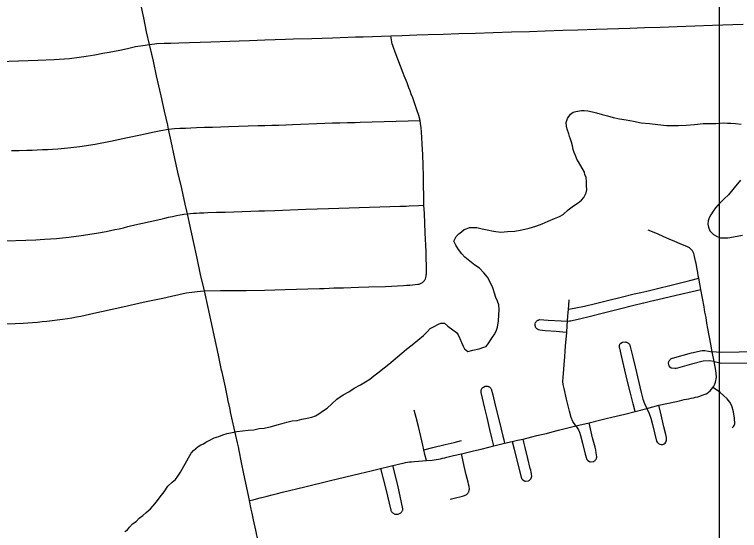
# Model space of a CAD drawing. Extents: x -59 to 82, y -3 to 49.
# Drawn here: x -14.131 to -13.6, y 31.41 to 31.788 of the extents above; entities that cross this region are included whole.
import ezdxf

# ---------------------------------------------------------------- set-up
doc = ezdxf.new("R2010")
doc.units = 0
for name, color, linetype in [('GM_X_City_Street', 7, 'Continuous'), ('GM_X_Minor_River', 7, 'Continuous'), ('GM_X_State_Route', 7, 'Continuous'), ('SH_Data', 7, 'Continuous')]:
    doc.layers.add(name, color=color, linetype=linetype)

msp = doc.modelspace()

# ---------------------------------------------------------------- linework, layer by layer
at = {"layer": 'GM_X_City_Street'}
for points in [[(-14.03228, 31.7661), (-14.02686, 31.76668), (-14.02144, 31.76695), (-14.0165, 31.76708), (-14.01069, 31.76731), (-13.98726, 31.76809), (-13.9803, 31.76833), (-13.97333, 31.76855), (-13.96637, 31.76874), (-13.95887, 31.76894), (-13.94776, 31.76932), (-13.93241, 31.76989), (-13.92668, 31.77007), (-13.91333, 31.77043), (-13.90571, 31.77067), (-13.8981, 31.77096), (-13.89247, 31.77119), (-13.88686, 31.77137), (-13.88123, 31.77152), (-13.87562, 31.77163), (-13.85534, 31.77238), (-13.84696, 31.77269), (-13.83622, 31.77308), (-13.82801, 31.77333), (-13.81683, 31.77371), (-13.80542, 31.77407), (-13.79329, 31.77443), (-13.78035, 31.77485), (-13.76678, 31.77531), (-13.7535, 31.77561), (-13.74219, 31.77606), (-13.72913, 31.77649), (-13.71819, 31.77672), (-13.70472, 31.7772), (-13.68009, 31.77805), (-13.66933, 31.77837), (-13.65774, 31.77867), (-13.64536, 31.77921), (-13.61946, 31.78016), (-13.59699, 31.78099)], [(-13.84352, 31.58954), (-13.84146, 31.58968), (-13.83555, 31.59026), (-13.83503, 31.59034), (-13.83452, 31.59045), (-13.83402, 31.5906), (-13.83354, 31.59078), (-13.83306, 31.591), (-13.8326, 31.59126), (-13.83218, 31.59155), (-13.83176, 31.59187), (-13.83137, 31.59222), (-13.83101, 31.5926), (-13.83069, 31.59301), (-13.83039, 31.59343), (-13.83012, 31.59388), (-13.82989, 31.59435), (-13.82966, 31.59525), (-13.82947, 31.59617), (-13.8293, 31.59708), (-13.82918, 31.598), (-13.82909, 31.59893), (-13.82949, 31.61438), (-13.83001, 31.62799), (-13.83028, 31.63495), (-13.83071, 31.64227), (-13.83104, 31.64817), (-13.83131, 31.66954), (-13.83158, 31.67779), (-13.83186, 31.6852), (-13.83234, 31.6932), (-13.83283, 31.70193), (-13.83302, 31.70499), (-13.83346, 31.7081), (-13.83385, 31.7102), (-13.8348, 31.71395), (-13.83626, 31.71821), (-13.83753, 31.72189), (-13.83925, 31.72685), (-13.84027, 31.72959), (-13.84119, 31.73208), (-13.84208, 31.73436), (-13.84343, 31.73794), (-13.84548, 31.74308), (-13.84627, 31.74504), (-13.85221, 31.76036), (-13.85341, 31.7638), (-13.85384, 31.76517), (-13.85422, 31.76654), (-13.85454, 31.76793), (-13.85483, 31.76932), (-13.85534, 31.77238)], [(-14.15674, 31.75306), (-14.11418, 31.75453), (-14.10217, 31.75506), (-14.09083, 31.75586), (-14.08376, 31.75666), (-14.07856, 31.75745), (-14.0722, 31.75849), (-14.06641, 31.7596), (-14.06173, 31.76035), (-14.0541, 31.76185), (-14.04844, 31.76312), (-14.04243, 31.76448), (-14.03718, 31.76533), (-14.03228, 31.7661)], [(-14.01823, 31.70404), (-14.01393, 31.7044), (-14.01006, 31.70463), (-14.00593, 31.70478), (-14.00182, 31.70497), (-13.99769, 31.7052), (-13.99185, 31.70531), (-13.98601, 31.70547), (-13.98018, 31.70568), (-13.97434, 31.70592), (-13.95258, 31.70659), (-13.94779, 31.70668), (-13.94247, 31.70682), (-13.93742, 31.70701), (-13.93236, 31.70722), (-13.92732, 31.70749), (-13.90369, 31.70827), (-13.89813, 31.7085), (-13.89257, 31.70868), (-13.887, 31.70883), (-13.88144, 31.70894), (-13.87771, 31.70907), (-13.83385, 31.7102)], [(-14.1335, 31.68824), (-14.12781, 31.68841), (-14.12212, 31.68857), (-14.11835, 31.68867), (-14.11456, 31.6888), (-14.11078, 31.68896), (-14.107, 31.68916), (-14.10323, 31.6894), (-14.09945, 31.68966), (-14.09217, 31.69026), (-14.08339, 31.69117), (-14.07199, 31.69289), (-14.06088, 31.6951), (-14.04837, 31.6978), (-14.03754, 31.70013), (-14.03013, 31.70174), (-14.02389, 31.70294), (-14.01823, 31.70404)], [(-14.14549, 31.62198), (-14.11548, 31.62294), (-14.10926, 31.62326), (-14.10481, 31.62357), (-14.10036, 31.62391), (-14.09592, 31.62429), (-14.09147, 31.6247), (-14.08226, 31.62598), (-14.07118, 31.62772), (-14.06411, 31.62904), (-14.06093, 31.62966), (-14.05774, 31.63032), (-14.05456, 31.63101), (-14.05139, 31.63174), (-14.04823, 31.63252), (-14.04508, 31.63333), (-14.02386, 31.63805), (-14.02103, 31.63876), (-14.01821, 31.63942), (-14.01537, 31.64005), (-14.01253, 31.64064), (-14.00964, 31.64119), (-14.00835, 31.64141), (-14.00705, 31.64161), (-14.00445, 31.64194), (-14.00224, 31.64217), (-14.00002, 31.64234), (-13.9978, 31.64246), (-13.99558, 31.64254), (-13.99251, 31.64271), (-13.98951, 31.6429), (-13.98311, 31.64305), (-13.9767, 31.64323), (-13.95801, 31.64393), (-13.95212, 31.64411), (-13.94781, 31.64422), (-13.94034, 31.64438), (-13.91762, 31.64524), (-13.90934, 31.64546), (-13.90106, 31.64571), (-13.86342, 31.64694), (-13.85603, 31.64719), (-13.84864, 31.64744), (-13.84637, 31.64755), (-13.84409, 31.64764), (-13.84182, 31.64773), (-13.83506, 31.64796), (-13.83104, 31.64817)], [(-13.95888, 31.4318), (-13.95627, 31.43238), (-13.95367, 31.433), (-13.95107, 31.43365), (-13.94787, 31.43451), (-13.94592, 31.43506), (-13.9422, 31.43601), (-13.93848, 31.43692), (-13.93475, 31.43778), (-13.91838, 31.44178), (-13.89941, 31.4464), (-13.87806, 31.45147), (-13.87383, 31.45257), (-13.86959, 31.45364), (-13.86277, 31.45526), (-13.85682, 31.45667), (-13.8538, 31.45743), (-13.85065, 31.45821), (-13.84857, 31.45867), (-13.84636, 31.45918), (-13.84443, 31.45956), (-13.84171, 31.46002), (-13.84014, 31.46023), (-13.83798, 31.46048), (-13.82925, 31.46107), (-13.82502, 31.46136), (-13.82349, 31.46155), (-13.82193, 31.46178), (-13.82038, 31.46205), (-13.81884, 31.46237), (-13.81731, 31.46272), (-13.81578, 31.46311), (-13.81419, 31.46356), (-13.80926, 31.4647), (-13.80357, 31.46604), (-13.79955, 31.46701), (-13.79468, 31.46819), (-13.78902, 31.46949), (-13.78339, 31.47084), (-13.77977, 31.47174), (-13.77187, 31.47372), (-13.76631, 31.47502), (-13.7624, 31.4759), (-13.75831, 31.47673), (-13.75184, 31.47847), (-13.7483, 31.47936), (-13.74475, 31.48021), (-13.74124, 31.48101), (-13.73689, 31.48216), (-13.73228, 31.48327), (-13.71973, 31.48642), (-13.70991, 31.48877), (-13.70133, 31.49087), (-13.69733, 31.49179), (-13.69334, 31.49276), (-13.68369, 31.49518), (-13.67611, 31.49702), (-13.6676, 31.49929), (-13.66308, 31.50044), (-13.65868, 31.50157), (-13.64696, 31.50413), (-13.64358, 31.50494), (-13.64018, 31.50571), (-13.63676, 31.50641), (-13.63506, 31.50673), (-13.63343, 31.50707), (-13.63181, 31.50745), (-13.6302, 31.50789), (-13.62861, 31.50837), (-13.62702, 31.50889), (-13.62546, 31.50945), (-13.62406, 31.51), (-13.62292, 31.51073), (-13.62232, 31.51118), (-13.6212, 31.51217), (-13.61908, 31.51471), (-13.61847, 31.5157), (-13.6178, 31.51704), (-13.61726, 31.51843), (-13.61688, 31.51982), (-13.61673, 31.52079), (-13.61663, 31.52232), (-13.61701, 31.52711), (-13.61818, 31.5336), (-13.61957, 31.54074), (-13.62075, 31.54646), (-13.62278, 31.55786), (-13.62348, 31.56182), (-13.62418, 31.56583), (-13.62494, 31.56978), (-13.62564, 31.57373), (-13.62797, 31.58652), (-13.62946, 31.59466), (-13.62984, 31.59642), (-13.63029, 31.59891), (-13.6308, 31.60139), (-13.63144, 31.60541), (-13.63181, 31.60732), (-13.63283, 31.61184), (-13.63309, 31.61287), (-13.63354, 31.61382), (-13.63411, 31.61478), (-13.63475, 31.61561), (-13.63551, 31.61637), (-13.63634, 31.61701), (-13.63729, 31.61758), (-13.6378, 31.61778), (-13.63825, 31.61803), (-13.63889, 31.61822), (-13.64303, 31.61988), (-13.64711, 31.6216), (-13.65112, 31.62333), (-13.65513, 31.62511), (-13.65985, 31.62715), (-13.66656, 31.63001)], [(-13.72504, 31.57201), (-13.72078, 31.57271), (-13.71338, 31.57414), (-13.70514, 31.57617), (-13.69538, 31.57865), (-13.68649, 31.58079), (-13.67677, 31.58316), (-13.67191, 31.58427), (-13.6677, 31.58528), (-13.65884, 31.58738), (-13.65082, 31.58935), (-13.63609, 31.59298), (-13.62946, 31.59466)], [(-14.14302, 31.56113), (-14.12495, 31.56188), (-14.12144, 31.56209), (-14.11793, 31.56233), (-14.11442, 31.5626), (-14.11092, 31.5629), (-14.10741, 31.56323), (-14.10363, 31.56375), (-14.09985, 31.56426), (-14.09607, 31.56473), (-14.09229, 31.56518), (-14.08906, 31.56573), (-14.08585, 31.56631), (-14.08264, 31.56694), (-14.07944, 31.5676), (-14.07624, 31.5683), (-14.07306, 31.56904), (-14.0539, 31.57317), (-14.03462, 31.57756), (-14.02857, 31.57884), (-14.02253, 31.58012), (-14.01622, 31.58162), (-14.00534, 31.58398), (-14.00114, 31.58461), (-13.9974, 31.58506), (-13.99474, 31.58528), (-13.99188, 31.58547), (-13.98011, 31.58565), (-13.96994, 31.58572), (-13.96129, 31.58579), (-13.94782, 31.58604), (-13.93284, 31.58643), (-13.92444, 31.58667), (-13.91604, 31.5869), (-13.90763, 31.58711), (-13.90412, 31.5873), (-13.90061, 31.58746), (-13.8971, 31.5876), (-13.89359, 31.5877), (-13.89007, 31.58778), (-13.87895, 31.58809), (-13.87133, 31.58834), (-13.85926, 31.58871), (-13.85481, 31.5889), (-13.85036, 31.58911), (-13.84591, 31.58937), (-13.84352, 31.58954)], [(-13.72573, 31.56325), (-13.72436, 31.5634), (-13.72337, 31.56356), (-13.72226, 31.56379), (-13.71694, 31.56502), (-13.70895, 31.56702), (-13.70127, 31.56886), (-13.69339, 31.57086), (-13.68667, 31.5725), (-13.67811, 31.57463), (-13.66993, 31.57663), (-13.66968, 31.57674), (-13.66483, 31.57789), (-13.65528, 31.58018), (-13.64597, 31.58241), (-13.63119, 31.58578), (-13.62797, 31.58652)], [(-13.71973, 31.48642), (-13.7218, 31.48972), (-13.72306, 31.49271), (-13.72428, 31.49716), (-13.72637, 31.50605), (-13.72824, 31.51381), (-13.72883, 31.51681), (-13.72908, 31.51909), (-13.72887, 31.52199), (-13.72778, 31.53736), (-13.72747, 31.54116), (-13.72711, 31.54491), (-13.72636, 31.55499), (-13.72598, 31.56011), (-13.72573, 31.56325), (-13.72543, 31.56701), (-13.72504, 31.57201), (-13.72483, 31.57477), (-13.72453, 31.57884)], [(-13.72636, 31.55499), (-13.72922, 31.55522), (-13.73396, 31.55568), (-13.74206, 31.55625), (-13.74611, 31.5566), (-13.74695, 31.55681), (-13.74735, 31.55701), (-13.74773, 31.55725), (-13.74809, 31.55752), (-13.7484, 31.55783), (-13.74869, 31.55817), (-13.74895, 31.55854), (-13.74916, 31.55893), (-13.74933, 31.55935), (-13.74942, 31.56015), (-13.7494, 31.56138), (-13.74914, 31.56218), (-13.7487, 31.56285), (-13.74844, 31.56316), (-13.74815, 31.56344), (-13.74782, 31.56369), (-13.74748, 31.56391), (-13.74712, 31.56409), (-13.74674, 31.56423), (-13.74635, 31.56434), (-13.73982, 31.56398), (-13.73036, 31.56339), (-13.72573, 31.56325)], [(-13.67611, 31.49702), (-13.67762, 31.50257), (-13.67963, 31.51048), (-13.68176, 31.51895), (-13.68384, 31.52735), (-13.68597, 31.53679), (-13.68749, 31.54335), (-13.68761, 31.54372), (-13.68768, 31.54408), (-13.68758, 31.54557), (-13.68745, 31.54593), (-13.68728, 31.54626), (-13.68709, 31.54658), (-13.68685, 31.54688), (-13.68659, 31.54715), (-13.68548, 31.5478), (-13.68329, 31.54802), (-13.68287, 31.54794), (-13.68244, 31.54782), (-13.68203, 31.54766), (-13.68164, 31.54746), (-13.68128, 31.54723), (-13.68093, 31.54695), (-13.68062, 31.54664), (-13.68034, 31.54631), (-13.68002, 31.54546), (-13.67973, 31.54459), (-13.67949, 31.54371), (-13.67784, 31.53676), (-13.67614, 31.52982), (-13.67183, 31.51103), (-13.67056, 31.50616), (-13.66935, 31.50277), (-13.6676, 31.49929)], [(-13.61818, 31.5336), (-13.62192, 31.53409), (-13.62622, 31.53382), (-13.63483, 31.53174), (-13.64513, 31.52882), (-13.64613, 31.52863), (-13.64714, 31.52849), (-13.64931, 31.52867), (-13.64967, 31.52883), (-13.65001, 31.52904), (-13.65032, 31.52927), (-13.65133, 31.53049), (-13.65152, 31.53159), (-13.65163, 31.53241), (-13.65146, 31.53368), (-13.65128, 31.53406), (-13.65106, 31.53442), (-13.65081, 31.53476), (-13.65053, 31.53507), (-13.65021, 31.53536), (-13.64988, 31.53561), (-13.64951, 31.53582), (-13.64913, 31.536), (-13.64873, 31.53614), (-13.63483, 31.54003), (-13.62699, 31.54166), (-13.62513, 31.54183), (-13.61957, 31.54074)], [(-13.58986, 31.5407), (-13.6, 31.54063), (-13.61276, 31.54036), (-13.61641, 31.54047), (-13.61957, 31.54074)], [(-13.61818, 31.5336), (-13.61499, 31.53284), (-13.61259, 31.53246), (-13.59051, 31.53268)], [(-13.77977, 31.47174), (-13.78098, 31.47664), (-13.78264, 31.48378), (-13.78476, 31.49274), (-13.78646, 31.49944), (-13.78915, 31.51107), (-13.78902, 31.51268), (-13.78889, 31.51307), (-13.78872, 31.51344), (-13.78852, 31.5138), (-13.78828, 31.51413), (-13.78801, 31.51443), (-13.78772, 31.51471), (-13.78739, 31.51495), (-13.78623, 31.5155), (-13.78428, 31.51558), (-13.78389, 31.51547), (-13.78351, 31.51532), (-13.78315, 31.51513), (-13.78281, 31.51489), (-13.7825, 31.51462), (-13.78223, 31.51432), (-13.78199, 31.51399), (-13.78179, 31.51363), (-13.78052, 31.5093), (-13.77868, 31.50173), (-13.77646, 31.49222), (-13.77437, 31.48396), (-13.77313, 31.479), (-13.77243, 31.47615), (-13.77187, 31.47372)], [(-13.6051, 31.48516), (-13.60414, 31.48596), (-13.60344, 31.48681), (-13.60318, 31.48803), (-13.60334, 31.49203), (-13.60414, 31.49671), (-13.60531, 31.50113), (-13.60669, 31.5039), (-13.60866, 31.50625), (-13.61148, 31.50869), (-13.61393, 31.51088), (-13.61652, 31.51298), (-13.61908, 31.51471)], [(-13.6676, 31.49929), (-13.66594, 31.49566), (-13.66472, 31.4921), (-13.66353, 31.48759), (-13.66043, 31.47535), (-13.6601, 31.47464), (-13.65909, 31.47356), (-13.65797, 31.47299), (-13.65699, 31.4728), (-13.65602, 31.4729), (-13.65526, 31.47318), (-13.6549, 31.47339), (-13.65425, 31.4739), (-13.65373, 31.47453), (-13.65335, 31.47526), (-13.65313, 31.47605), (-13.65325, 31.47789), (-13.65366, 31.48024), (-13.65503, 31.48587), (-13.65709, 31.49468), (-13.65868, 31.50157)], [(-13.82925, 31.46107), (-13.83024, 31.46552), (-13.831, 31.46889), (-13.8318, 31.47243), (-13.83325, 31.47878), (-13.83509, 31.48603), (-13.83667, 31.49256), (-13.83809, 31.49809)], [(-13.71973, 31.48642), (-13.71777, 31.48356), (-13.71689, 31.48179), (-13.71615, 31.47955), (-13.71469, 31.47374), (-13.71268, 31.46565), (-13.71187, 31.46256), (-13.71152, 31.46186), (-13.71094, 31.46122), (-13.70966, 31.46038), (-13.70928, 31.46025), (-13.7089, 31.46015), (-13.70693, 31.46026), (-13.70655, 31.46044), (-13.70619, 31.46066), (-13.70585, 31.46092), (-13.70553, 31.4612), (-13.70525, 31.46151), (-13.705, 31.46185), (-13.70478, 31.46221), (-13.7046, 31.46259), (-13.70445, 31.46298), (-13.70433, 31.46338), (-13.70426, 31.4638), (-13.70464, 31.46672), (-13.70509, 31.46877), (-13.70558, 31.47082), (-13.70731, 31.47763), (-13.70991, 31.48877)], [(-13.831, 31.46889), (-13.82437, 31.47059), (-13.81539, 31.47281), (-13.80886, 31.4744), (-13.80355, 31.47569)], [(-13.76631, 31.47502), (-13.76486, 31.46933), (-13.76327, 31.46319), (-13.76129, 31.45485), (-13.75972, 31.44866), (-13.75959, 31.44829), (-13.75943, 31.44792), (-13.7586, 31.44686), (-13.75736, 31.44612), (-13.75698, 31.446), (-13.75659, 31.44593), (-13.75462, 31.44618), (-13.75424, 31.44633), (-13.75389, 31.44653), (-13.75356, 31.44676), (-13.75325, 31.44702), (-13.75297, 31.44731), (-13.75271, 31.44763), (-13.7525, 31.44797), (-13.75232, 31.44832), (-13.75217, 31.4487), (-13.75206, 31.44909), (-13.75199, 31.44948), (-13.75217, 31.45124), (-13.75244, 31.45259), (-13.75276, 31.45391), (-13.75312, 31.45524), (-13.7549, 31.46249), (-13.75684, 31.47075), (-13.75783, 31.47461), (-13.75831, 31.47673)], [(-13.81173, 31.43271), (-13.80879, 31.43343), (-13.80264, 31.43491), (-13.80198, 31.43511), (-13.80132, 31.43537), (-13.8007, 31.43567), (-13.80009, 31.43602), (-13.79952, 31.43642), (-13.79919, 31.43674), (-13.79889, 31.43708), (-13.79861, 31.43745), (-13.79837, 31.43784), (-13.79816, 31.43825), (-13.79798, 31.43868), (-13.79784, 31.43911), (-13.79774, 31.43957), (-13.79768, 31.44002), (-13.79787, 31.44203), (-13.79826, 31.44365), (-13.79865, 31.44518), (-13.79996, 31.45067), (-13.80145, 31.45684), (-13.80255, 31.46156), (-13.80357, 31.46604)], [(-13.86277, 31.45526), (-13.85897, 31.44014), (-13.85533, 31.42477), (-13.85518, 31.42437), (-13.85499, 31.42399), (-13.85476, 31.42363), (-13.85451, 31.42329), (-13.85422, 31.42298), (-13.8539, 31.42269), (-13.85356, 31.42244), (-13.8532, 31.42221), (-13.85282, 31.42202), (-13.85242, 31.42186), (-13.85201, 31.42175), (-13.85085, 31.42166), (-13.84981, 31.42178), (-13.84835, 31.42243), (-13.84801, 31.42268), (-13.8477, 31.42297), (-13.8474, 31.42328), (-13.84715, 31.42362), (-13.84693, 31.42398), (-13.84673, 31.42436), (-13.84658, 31.42475), (-13.84645, 31.42516), (-13.84637, 31.42558), (-13.85023, 31.44301), (-13.8538, 31.45743)]]:
    msp.add_lwpolyline(points, dxfattribs=at)
at = {"layer": 'GM_X_Minor_River'}
for points in [[(-13.83959, 31.54591), (-13.83133, 31.55285), (-13.82871, 31.55554), (-13.82646, 31.55785), (-13.82345, 31.5594), (-13.82043, 31.56096), (-13.81855, 31.56174), (-13.81589, 31.56177), (-13.81358, 31.55952), (-13.80975, 31.55691), (-13.80706, 31.55504), (-13.8059, 31.55316), (-13.80472, 31.55051), (-13.80354, 31.54748), (-13.80237, 31.54484), (-13.8012, 31.54295), (-13.7989, 31.54108), (-13.79511, 31.54188), (-13.79057, 31.54308), (-13.78717, 31.54426), (-13.78528, 31.54467), (-13.78342, 31.54735), (-13.78231, 31.54926), (-13.78082, 31.55156), (-13.77895, 31.55386), (-13.77785, 31.55654), (-13.77712, 31.55883), (-13.77643, 31.56339), (-13.7761, 31.56758), (-13.77578, 31.57176), (-13.77621, 31.57518), (-13.777, 31.57783), (-13.77818, 31.58047), (-13.77936, 31.58388), (-13.78055, 31.58767), (-13.78251, 31.59182), (-13.78446, 31.5956), (-13.78716, 31.59861), (-13.79024, 31.60199), (-13.79369, 31.60423), (-13.80099, 31.61022), (-13.8033, 31.61247), (-13.80562, 31.61586), (-13.80756, 31.61888), (-13.80912, 31.6219), (-13.80727, 31.62535), (-13.8054, 31.62727), (-13.80352, 31.62881), (-13.80164, 31.63035), (-13.79937, 31.63114), (-13.79749, 31.63193), (-13.79521, 31.63195), (-13.79217, 31.63199), (-13.78836, 31.6309), (-13.78455, 31.63018), (-13.77998, 31.6291), (-13.77466, 31.6284), (-13.76973, 31.62884), (-13.76442, 31.62929), (-13.75912, 31.63011), (-13.75382, 31.63132), (-13.7489, 31.63289), (-13.74437, 31.63447), (-13.73984, 31.63642), (-13.73531, 31.63838), (-13.73154, 31.63995), (-13.7289, 31.6415), (-13.72515, 31.64496), (-13.72139, 31.64767), (-13.71801, 31.64999), (-13.71538, 31.65193), (-13.71388, 31.65384), (-13.71203, 31.65729), (-13.71168, 31.65957), (-13.71173, 31.66261), (-13.71176, 31.66527), (-13.71219, 31.66869), (-13.71297, 31.67058), (-13.71338, 31.67247), (-13.71766, 31.68002), (-13.71883, 31.68191), (-13.72, 31.68455), (-13.72079, 31.68682), (-13.72158, 31.68909), (-13.722, 31.69175), (-13.72279, 31.6944), (-13.72358, 31.69667), (-13.72437, 31.69856), (-13.72477, 31.70045), (-13.72596, 31.70386), (-13.72637, 31.70614), (-13.72679, 31.70879), (-13.72569, 31.71185), (-13.72345, 31.71491), (-13.72158, 31.71645), (-13.71968, 31.71686), (-13.71552, 31.71767), (-13.71362, 31.71769), (-13.71096, 31.71735), (-13.70753, 31.71663), (-13.70448, 31.7159)], [(-13.70448, 31.7159), (-13.70029, 31.71481), (-13.69648, 31.71372), (-13.69229, 31.71263), (-13.68772, 31.71155), (-13.68277, 31.71085), (-13.67744, 31.70977), (-13.67173, 31.7087), (-13.66565, 31.70802), (-13.65957, 31.70733), (-13.6531, 31.70665), (-13.64437, 31.70675), (-13.63868, 31.70682), (-13.63261, 31.70727), (-13.62617, 31.70812), (-13.62085, 31.70818), (-13.61706, 31.70823), (-13.61402, 31.70826), (-13.61137, 31.70867), (-13.60833, 31.70833), (-13.60605, 31.70836), (-13.60263, 31.70802), (-13.59845, 31.70769)], [(-13.59902, 31.66664), (-13.6035, 31.66089), (-13.60761, 31.65589), (-13.61098, 31.65281), (-13.6136, 31.65012), (-13.61547, 31.6482), (-13.61734, 31.64627), (-13.61883, 31.64398), (-13.62069, 31.64129), (-13.6218, 31.639), (-13.62253, 31.63671), (-13.62288, 31.63443), (-13.62247, 31.63215), (-13.62129, 31.62951), (-13.6186, 31.62688), (-13.61592, 31.62539), (-13.61363, 31.62428), (-13.61173, 31.6243), (-13.60831, 31.62435), (-13.60415, 31.62515), (-13.59733, 31.62638)], [(-14.05032, 31.40919), (-14.04844, 31.41035), (-14.04695, 31.41227), (-14.0447, 31.41458), (-14.04207, 31.41651), (-14.03982, 31.41882), (-14.03719, 31.42075), (-14.03457, 31.42306), (-14.03157, 31.42576), (-14.02969, 31.42768), (-14.02708, 31.43075), (-14.02448, 31.43459), (-14.02148, 31.43804), (-14.01888, 31.44225), (-14.01551, 31.44534), (-14.01326, 31.44726), (-14.01139, 31.44957), (-14.00953, 31.45263), (-14.0036, 31.46296), (-14.00175, 31.4664), (-13.99988, 31.46833), (-13.99651, 31.47141), (-13.99462, 31.47257), (-13.99273, 31.47335), (-13.99085, 31.47452), (-13.98859, 31.47569), (-13.98482, 31.47763), (-13.98142, 31.47881), (-13.9784, 31.47999), (-13.97537, 31.48079), (-13.97159, 31.48159), (-13.96818, 31.48239), (-13.96401, 31.48283), (-13.95984, 31.48326), (-13.95567, 31.48369), (-13.95188, 31.48449), (-13.94809, 31.48492), (-13.9428, 31.48612), (-13.93863, 31.48731), (-13.93485, 31.48812), (-13.93145, 31.4893), (-13.92766, 31.49011), (-13.92387, 31.49053), (-13.92047, 31.49134), (-13.91668, 31.49214), (-13.91327, 31.49294), (-13.91063, 31.49374), (-13.90799, 31.49529), (-13.90536, 31.49722), (-13.90198, 31.49954), (-13.8986, 31.50262), (-13.89485, 31.50609), (-13.89034, 31.50918), (-13.88619, 31.51152), (-13.88205, 31.51422), (-13.87753, 31.51656), (-13.87377, 31.51889), (-13.87076, 31.52082), (-13.86775, 31.52314), (-13.86474, 31.52546), (-13.86024, 31.52893), (-13.85686, 31.53163), (-13.85348, 31.53433), (-13.85048, 31.53703), (-13.8471, 31.53973), (-13.84372, 31.54281), (-13.83959, 31.54591)]]:
    msp.add_lwpolyline(points, dxfattribs=at)
at = {"layer": 'GM_X_State_Route'}
for points in [[(-13.96769, 31.47397), (-13.97267, 31.49563), (-13.97341, 31.49964), (-13.97471, 31.50582), (-13.97484, 31.50641), (-13.97659, 31.51498), (-13.97903, 31.52596), (-13.97935, 31.52739), (-13.98165, 31.53834), (-13.98399, 31.54957), (-13.98931, 31.57333), (-13.99188, 31.58547), (-13.99472, 31.59753), (-13.99735, 31.60941), (-14.00001, 31.62175), (-14.00285, 31.63506), (-14.00445, 31.64194), (-14.00607, 31.64888), (-14.00859, 31.66042), (-14.01135, 31.67243), (-14.01357, 31.68251), (-14.01627, 31.69523), (-14.01823, 31.70404), (-14.01884, 31.70683), (-14.02126, 31.71719), (-14.02375, 31.7283), (-14.02701, 31.74314), (-14.02937, 31.75379), (-14.03182, 31.76406), (-14.03228, 31.7661), (-14.03434, 31.77523), (-14.03642, 31.78547), (-14.03868, 31.79553)], [(-13.88811, 31.16357), (-13.88842, 31.16455), (-13.90148, 31.20728), (-13.90827, 31.22881), (-13.92056, 31.27032), (-13.92769, 31.29387), (-13.93286, 31.31162), (-13.93712, 31.32846), (-13.94128, 31.34631), (-13.94487, 31.36327), (-13.94915, 31.3848), (-13.951, 31.39424), (-13.9526, 31.40185), (-13.95436, 31.40993), (-13.95594, 31.41773), (-13.95697, 31.42241), (-13.95767, 31.42556), (-13.95888, 31.4318), (-13.95958, 31.4354), (-13.96299, 31.45145), (-13.96469, 31.45963), (-13.9666, 31.46847), (-13.96701, 31.47102), (-13.96769, 31.47397)]]:
    msp.add_lwpolyline(points, dxfattribs=at)
at = {"layer": 'SH_Data'}
msp.add_lwpolyline([(-13.61453, 29.9234), (-10.21453, 29.9234), (-10.21453, 33.3234), (-13.61453, 33.3234)], close=True, dxfattribs=at)

doc.saveas('drawing.dxf')
